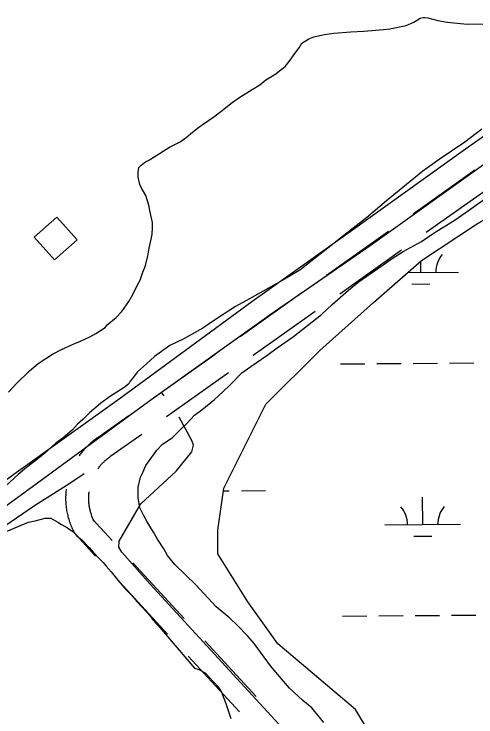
# Model space of a CAD drawing. Extents: x 3540316 to 3578335, y 553172 to 578787.
# Drawn here: x 3555913 to 3556522, y 573264 to 574191 of the extents above; entities that cross this region are included whole.
import ezdxf

# ---------------------------------------------------------------- set-up
doc = ezdxf.new("R2010")
doc.units = 0
for name, color, linetype in [('V-BLDG-OTLN', 7, 'Continuous'), ('V-DTCH-CNTR', 7, 'Continuous'), ('V-ROAD-CNTR', 7, 'Continuous'), ('V-SITE-VEGE', 7, 'Continuous'), ('V-TOPO-SHOR', 7, 'Continuous'), ('V-WETL-SWMP', 7, 'Continuous')]:
    doc.layers.add(name, color=color, linetype=linetype)

msp = doc.modelspace()

# ---------------------------------------------------------------- linework, layer by layer
at = {"layer": 'V-BLDG-OTLN'}
msp.add_lwpolyline([(3555966.01, 573866.87), (3555995.94, 573893.41), (3555969.41, 573923.34), (3555939.48, 573896.8)], close=True, dxfattribs=at)
at = {"layer": 'V-DTCH-CNTR'}
msp.add_lwpolyline([(3555644.04, 573334.36), (3555761.65, 573421.08), (3555939.68, 573542.97), (3555986.56, 573572.59), (3556005.09, 573585.21)], dxfattribs=at)
at = {"layer": 'V-ROAD-CNTR'}
for points in [[(3556439.28, 573927.87), (3556520.84, 573985.73)], [(3556456.64, 573903.4), (3556538.2, 573961.26)], [(3556325.1, 573846.86), (3556406.66, 573904.72)], [(3556342.45, 573822.39), (3556424.02, 573880.25)], [(3556210.91, 573765.86), (3556292.47, 573823.72)], [(3556228.27, 573741.39), (3556309.83, 573799.25)], [(3556096.73, 573684.85), (3556178.29, 573742.71)], [(3556114.08, 573660.39), (3556195.65, 573718.25)], [(3556023.32, 573632.78), (3556064.1, 573661.71)], [(3555998.86, 573608.41), (3555999.42, 573609.2), (3556000.41, 573610.57), (3556001.43, 573611.92), (3556002.49, 573613.28), (3556003.57, 573614.6), (3556004.64, 573615.89), (3556005.77, 573617.19), (3556006.92, 573618.46), (3556008.06, 573619.69), (3556009.25, 573620.93), (3556010.46, 573622.13), (3556011.69, 573623.33), (3556012.94, 573624.49), (3556014.17, 573625.6), (3556015.46, 573626.73), (3556016.81, 573627.86), (3556018.13, 573628.92), (3556019.44, 573629.95), (3556020.8, 573630.98), (3556022.19, 573631.99), (3556023.41, 573632.84)], [(3556040.68, 573608.31), (3556081.46, 573637.24)], [(3556023.39, 573591.13), (3556023.83, 573591.76), (3556024.53, 573592.73), (3556025.25, 573593.68), (3556025.97, 573594.6), (3556026.71, 573595.51), (3556027.49, 573596.44), (3556028.24, 573597.31), (3556029.03, 573598.19), (3556029.85, 573599.07), (3556030.66, 573599.91), (3556031.49, 573600.74), (3556032.33, 573601.56), (3556033.2, 573602.36), (3556034.11, 573603.18), (3556034.98, 573603.95), (3556035.85, 573604.68), (3556036.78, 573605.42), (3556037.74, 573606.17), (3556038.68, 573606.89), (3556039.62, 573607.57), (3556040.59, 573608.25)], [(3555992.3, 573507.47), (3555991.56, 573508.91), (3555990.8, 573510.48), (3555990.1, 573511.98), (3555989.4, 573513.53), (3555988.72, 573515.15), (3555988.1, 573516.68), (3555987.48, 573518.26), (3555986.89, 573519.91), (3555986.34, 573521.51), (3555985.81, 573523.14), (3555985.32, 573524.73), (3555984.85, 573526.35), (3555984.39, 573528.06), (3555983.98, 573529.72), (3555983.61, 573531.33), (3555983.25, 573532.99), (3555982.93, 573534.68), (3555982.63, 573536.37), (3555982.36, 573538.06), (3555982.13, 573539.71), (3555981.91, 573541.42), (3555981.73, 573543.14), (3555981.59, 573544.81), (3555981.47, 573546.51), (3555981.38, 573548.22), (3555981.32, 573549.92), (3555981.29, 573551.61), (3555981.28, 573553.34), (3555981.32, 573555.07), (3555981.38, 573556.73), (3555981.46, 573558.41), (3555981.58, 573560.14), (3555981.73, 573561.85), (3555981.91, 573563.51), (3555982.03, 573564.55)], [(3556018.98, 573521.19), (3556018.4, 573522.32), (3556017.9, 573523.34), (3556017.38, 573524.45), (3556016.9, 573525.54), (3556016.45, 573526.59), (3556016, 573527.72), (3556015.56, 573528.83), (3556015.18, 573529.89), (3556014.79, 573531.02), (3556014.43, 573532.14), (3556014.08, 573533.3), (3556013.74, 573534.45), (3556013.45, 573535.54), (3556013.17, 573536.67), (3556012.89, 573537.87), (3556012.64, 573539.02), (3556012.42, 573540.17), (3556012.22, 573541.32), (3556012.03, 573542.48), (3556011.86, 573543.68), (3556011.72, 573544.84), (3556011.6, 573545.98), (3556011.5, 573547.19), (3556011.41, 573548.36), (3556011.35, 573549.53), (3556011.31, 573550.73), (3556011.29, 573551.92), (3556011.28, 573553.07), (3556011.31, 573554.22), (3556011.35, 573555.45), (3556011.41, 573556.64), (3556011.49, 573557.8), (3556011.59, 573558.95), (3556011.72, 573560.17), (3556011.82, 573561.04)], [(3556042.41, 573496.61), (3556016.66, 573524.5)], [(3556020.36, 573476.26), (3555994.62, 573504.16)], [(3556137.36, 573393.73), (3556069.54, 573467.22)], [(3556115.31, 573373.38), (3556047.49, 573446.87)], [(3556232.31, 573290.85), (3556164.49, 573364.34)], [(3556210.27, 573270.51), (3556142.44, 573343.99)]]:
    msp.add_lwpolyline(points, dxfattribs=at)
at = {"layer": 'V-SITE-VEGE'}
for p, q in [((3556440.05, 574180.62), (3556448.71, 574185.66)), ((3556448.71, 574185.66), (3556452.52, 574186.8)), ((3556452.52, 574186.8), (3556454.7, 574186.83)), ((3556454.7, 574186.83), (3556458.53, 574186.34)), ((3556458.53, 574186.34), (3556471.69, 574182.71)), ((3556408.5, 574171.98), (3556430.28, 574176.11)), ((3556430.28, 574176.11), (3556440.05, 574180.62)), ((3556471.69, 574182.71), (3556484.28, 574180.7)), ((3556484.28, 574180.7), (3556510.53, 574177.8)), ((3556510.53, 574177.8), (3556557.48, 574178.47)), ((3556322.33, 574164.2), (3556334.86, 574166.02)), ((3556334.86, 574166.02), (3556357.22, 574167.97)), ((3556357.22, 574167.97), (3556374.14, 574168.76)), ((3556374.14, 574168.76), (3556400.32, 574170.77)), ((3556400.32, 574170.77), (3556408.5, 574171.98)), ((3556292.45, 574152.86), (3556301.66, 574158.45)), ((3556301.66, 574158.45), (3556308.17, 574161.27)), ((3556308.17, 574161.27), (3556322.33, 574164.2)), ((3556288.72, 574146.8), (3556292.45, 574152.86)), ((3556281.75, 574137.41), (3556288.72, 574146.8)), ((3556270.5, 574121.97), (3556276.94, 574130.25)), ((3556276.94, 574130.25), (3556281.75, 574137.41)), ((3556265.1, 574118.07), (3556270.5, 574121.97)), ((3556245.08, 574104.68), (3556258.08, 574112.51)), ((3556258.08, 574112.51), (3556265.1, 574118.07)), ((3556236.99, 574098.01), (3556245.08, 574104.68)), ((3556210.46, 574081.8), (3556226.7, 574091.85)), ((3556226.7, 574091.85), (3556236.99, 574098.01)), ((3556185.61, 574062.88), (3556200.73, 574074.56)), ((3556200.73, 574074.56), (3556210.46, 574081.8)), ((3556162.37, 574046.16), (3556176.43, 574055.65)), ((3556176.43, 574055.65), (3556185.61, 574062.88)), ((3556154.8, 574040.59), (3556162.37, 574046.16)), ((3556145.62, 574033.37), (3556154.8, 574040.59)), ((3556529.97, 574039.37), (3556507.28, 574022.12)), ((3556132.12, 574022.8), (3556139.68, 574028.37)), ((3556139.68, 574028.37), (3556145.62, 574033.37)), ((3556118.02, 574015.5), (3556132.12, 574022.8)), ((3556507.28, 574022.12), (3556473.75, 573999.26)), ((3556091.5, 573998.74), (3556118.02, 574015.5)), ((3556473.75, 573999.26), (3556452.12, 573984.2)), ((3556077.44, 573988.71), (3556080.67, 573992.03)), ((3556080.67, 573992.03), (3556086.07, 573996.48)), ((3556086.07, 573996.48), (3556091.5, 573998.74)), ((3556076.44, 573982.69), (3556077.44, 573988.71)), ((3556076.53, 573976.14), (3556076.44, 573982.69)), ((3556452.12, 573984.2), (3556404.08, 573944.75)), ((3556078.85, 573966.34), (3556076.53, 573976.14)), ((3556080.55, 573962.54), (3556078.85, 573966.34)), ((3556083.35, 573957.12), (3556080.55, 573962.54)), ((3556086.71, 573951.71), (3556083.35, 573957.12)), ((3556090.71, 573939.21), (3556086.71, 573951.71)), ((3556404.08, 573944.75), (3556377.64, 573922.53)), ((3556512.38, 573932.09), (3556538.33, 573950.48)), ((3556092.48, 573929.95), (3556090.71, 573939.21)), ((3556095.4, 573916.34), (3556092.48, 573929.95)), ((3556494.54, 573919.82), (3556512.38, 573932.09)), ((3556095.5, 573909.24), (3556095.4, 573916.34)), ((3556377.64, 573922.53), (3556360.36, 573908.63)), ((3556466.93, 573902.5), (3556494.54, 573919.82)), ((3556095.07, 573901.04), (3556095.5, 573909.24)), ((3556360.36, 573908.63), (3556343.61, 573895.83)), ((3556093.53, 573894.47), (3556095.07, 573901.04)), ((3556450.16, 573891.34), (3556466.93, 573902.5)), ((3556090.97, 573882.42), (3556093.53, 573894.47)), ((3556343.61, 573895.83), (3556326.87, 573882.49)), ((3556426.32, 573877.9), (3556450.16, 573891.34)), ((3556089.48, 573872.02), (3556090.97, 573882.42)), ((3556326.87, 573882.49), (3556304.19, 573864.7)), ((3556085.85, 573858.32), (3556089.48, 573872.02)), ((3556411.71, 573868.95), (3556426.32, 573877.9)), ((3556304.19, 573864.7), (3556289.6, 573853.57)), ((3556366.83, 573837.73), (3556399.81, 573860.59)), ((3556399.81, 573860.59), (3556411.71, 573868.95)), ((3556079.01, 573840.2), (3556082.68, 573850.63)), ((3556082.68, 573850.63), (3556085.85, 573858.32)), ((3556289.6, 573853.57), (3556266.32, 573839.58)), ((3556069.45, 573821.5), (3556075.82, 573834.15)), ((3556075.82, 573834.15), (3556079.01, 573840.2)), ((3556266.32, 573839.58), (3556223.52, 573815.5)), ((3556353.87, 573827.18), (3556366.83, 573837.73)), ((3556332.29, 573808.3), (3556353.87, 573827.18)), ((3556064.12, 573812.14), (3556069.45, 573821.5)), ((3556223.52, 573815.5), (3556205.1, 573805.4)), ((3556055.02, 573798.91), (3556064.12, 573812.14)), ((3556205.1, 573805.4), (3556178.59, 573788.1)), ((3556318.29, 573795), (3556332.29, 573808.3)), ((3556047.49, 573791.15), (3556055.02, 573798.91)), ((3556281.56, 573766.08), (3556318.29, 573795)), ((3556035.61, 573781.16), (3556047.49, 573791.15)), ((3556178.59, 573788.1), (3556161.82, 573776.94)), ((3556020.48, 573770.02), (3556032.93, 573777.84)), ((3556032.93, 573777.84), (3556035.61, 573781.16)), ((3556161.82, 573776.94), (3556135.81, 573762.37)), ((3556012.9, 573765.54), (3556020.48, 573770.02)), ((3555990.65, 573755.94), (3556000.42, 573759.9)), ((3556000.42, 573759.9), (3556012.9, 573765.54)), ((3556135.81, 573762.37), (3556118.46, 573753.94)), ((3556259.93, 573751.03), (3556281.56, 573766.08)), ((3555963.54, 573742.45), (3555975.46, 573748.63)), ((3555975.46, 573748.63), (3555990.65, 573755.94)), ((3556118.46, 573753.94), (3556097.91, 573739.45)), ((3556246.43, 573741.01), (3556259.93, 573751.03)), ((3555944.6, 573730.17), (3555963.54, 573742.45)), ((3556097.91, 573739.45), (3556087.67, 573730.02)), ((3556225.33, 573726.51), (3556246.43, 573741.01)), ((3555933.26, 573720.72), (3555944.6, 573730.17)), ((3556087.67, 573730.02), (3556075.81, 573719.47)), ((3556213.44, 573718.15), (3556225.33, 573726.51)), ((3555915.49, 573703.54), (3555933.26, 573720.72)), ((3556070.45, 573712.3), (3556066.16, 573706.77)), ((3556075.81, 573719.47), (3556070.45, 573712.3)), ((3556197.83, 573702.09), (3556213.44, 573718.15)), ((3555905.27, 573692.48), (3555915.49, 573703.54)), ((3556064.02, 573703.47), (3556058.08, 573698.47)), ((3556066.16, 573706.77), (3556064.02, 573703.47)), ((3556058.08, 573698.47), (3556038.6, 573686.18)), ((3556188.14, 573692.67), (3556197.83, 573702.09)), ((3556038.6, 573686.18), (3556026.71, 573677.27)), ((3556177.35, 573682.69), (3556188.14, 573692.67)), ((3556026.71, 573677.27), (3556012.14, 573665.05)), ((3556160.62, 573669.34), (3556177.35, 573682.69)), ((3556150.89, 573662.11), (3556160.62, 573669.34)), ((3556003.53, 573656.19), (3555996.52, 573650.08)), ((3556012.14, 573665.05), (3556003.53, 573656.19)), ((3556140.67, 573651.04), (3556150.89, 573662.11)), ((3555996.52, 573650.08), (3555990.07, 573642.9)), ((3556134.74, 573645.49), (3556140.67, 573651.04)), ((3555990.07, 573642.9), (3555977.12, 573631.79)), ((3556121.28, 573632.2), (3556127.21, 573637.74)), ((3556127.21, 573637.74), (3556134.74, 573645.49)), ((3555977.12, 573631.79), (3555967.93, 573625.11)), ((3556108.84, 573623.83), (3556121.28, 573632.2)), ((3555967.93, 573625.11), (3555953.92, 573612.35)), ((3556101.3, 573616.08), (3556108.84, 573623.83)), ((3555953.92, 573612.35), (3555944.2, 573604.56)), ((3556092.2, 573603.39), (3556101.3, 573616.08)), ((3555944.2, 573604.56), (3555929.07, 573592.88)), ((3556086.85, 573595.67), (3556092.2, 573603.39)), ((3555929.07, 573592.88), (3555918.28, 573583.99)), ((3556082.61, 573586.33), (3556086.85, 573595.67)), ((3555918.28, 573583.99), (3555902.11, 573569.02)), ((3556079.42, 573580.27), (3556082.61, 573586.33)), ((3556076.33, 573567.12), (3556079.42, 573580.27)), ((3556076.53, 573552.93), (3556076.33, 573567.12)), ((3556077.73, 573545.3), (3556076.53, 573552.93)), ((3556078.91, 573539.85), (3556077.73, 573545.3)), ((3556083.41, 573530.09), (3556078.91, 573539.85)), ((3556088.45, 573521.43), (3556083.41, 573530.09)), ((3556096.83, 573507.89), (3556088.45, 573521.43)), ((3556101.88, 573498.68), (3556096.83, 573507.89)), ((3556110.25, 573485.69), (3556101.88, 573498.68)), ((3556115.29, 573477.03), (3556110.25, 573485.69)), ((3556124.74, 573465.15), (3556115.29, 573477.03)), ((3556152.43, 573438.24), (3556124.74, 573465.15)), ((3556179.6, 573409.14), (3556152.43, 573438.24)), ((3556197.29, 573394.09), (3556179.6, 573409.14)), ((3556207.25, 573384.95), (3556197.29, 573394.09)), ((3556221.1, 573370.41), (3556207.25, 573384.95)), ((3556229.44, 573360.7), (3556221.1, 573370.41)), ((3556242.79, 573342.86), (3556229.44, 573360.7)), ((3556251.15, 573331.52), (3556242.79, 573342.86)), ((3556265.59, 573314.25), (3556251.15, 573331.52)), ((3556276.14, 573301.84), (3556265.59, 573314.25)), ((3556293.84, 573285.71), (3556276.14, 573301.84)), ((3556305.45, 573276.04), (3556293.84, 573285.71)), ((3556321.56, 573256.61), (3556305.45, 573276.04))]:
    msp.add_line(p, q, dxfattribs=at)
for points in [[(3555720.69, 573385.14), (3555729.29, 573394.55), (3555743.85, 573407.86), (3555752.51, 573413.45), (3555768.21, 573422.95), (3555777.43, 573427.45), (3555789.29, 573438), (3555800.12, 573444.16), (3555818.01, 573453.69), (3555829.92, 573460.96), (3555848.29, 573474.87), (3555859.65, 573482.14), (3555876.96, 573493.85), (3555881.28, 573497.19), (3555893.73, 573505.01), (3555921.42, 573516.32), (3555931.73, 573520.84), (3555940.45, 573522.6), (3555954.05, 573526.07), (3555961.15, 573526.17), (3555964.45, 573524.58), (3555970.51, 573520.85), (3555975.46, 573517.64)], [(3555975.46, 573517.64), (3555983.17, 573513.38), (3555987.03, 573510.7), (3555991.44, 573508.03), (3555995.33, 573503.17), (3556002.51, 573497.27), (3556011.93, 573487.57), (3556017.48, 573481.1), (3556025.25, 573473.02), (3556030.24, 573467.63), (3556034.13, 573462.77), (3556040.79, 573455.22), (3556049.68, 573444.43), (3556055.23, 573437.95), (3556059.68, 573432.55), (3556069.09, 573423.4), (3556074.65, 573416.38), (3556081.86, 573408.84), (3556091.29, 573398.05), (3556095.75, 573392.11), (3556100.74, 573386.72), (3556102.4, 573385.1), (3556150.71, 573328.45), (3556156.75, 573326.35), (3556165, 573322.1), (3556182.19, 573303.78), (3556186.66, 573296.74), (3556192.33, 573281.53), (3556194.63, 573273.92), (3556198.62, 573261.96)]]:
    msp.add_lwpolyline(points, dxfattribs=at)
at = {"layer": 'V-TOPO-SHOR'}
msp.add_line((3556110.96, 573687.6), (3556107.42, 573692.07), dxfattribs=at)
for points in [[(3557266.72, 574546.17), (3557149.66, 574461.2), (3556992.1, 574354.97), (3556829.98, 574236.85), (3556699.38, 574147.55), (3556508.52, 574013.07), (3556356.33, 573903.96), (3556226.37, 573811.71), (3556051.38, 573683.37), (3555912.65, 573583.91), (3555773.35, 573482.66), (3555671.45, 573412.68), (3555554.4, 573327.7), (3555476.62, 573270.44), (3555449.64, 573250.58), (3555319.06, 573160.09), (3555205.52, 573077.53), (3555087.26, 572993.72)], [(3557285.92, 574525.16), (3557178.77, 574450.37), (3557016.05, 574333.43), (3556861.5, 574223.1), (3556720.94, 574127.75), (3556541.24, 573998.75), (3556382.6, 573885.41), (3556252.01, 573795.52), (3556107.42, 573692.07), (3556085.18, 573676.16), (3555943.55, 573572.51), (3555813.03, 573477.3), (3555704.69, 573403.08), (3555601.29, 573330.56), (3555581.74, 573316.84), (3555471.75, 573233.74), (3555351.74, 573148.13), (3555234.07, 573064.92), (3555118.14, 572983.51)], [(3557481.36, 573120.55), (3557492.01, 573137.48), (3557496.42, 573146.61), (3557496.73, 573156.59), (3557494.15, 573179.24), (3557458.82, 573241.34), (3557355.2, 573419.98), (3557093.01, 573257.6), (3556568.63, 572933.29), (3556326.58, 573183.94), (3556092.17, 573439.23), (3556054.85, 573481.35), (3556051.13, 573488.1), (3556051.47, 573495.82), (3556080.27, 573545.2), (3556126.85, 573588.03), (3556147.36, 573613.71), (3556149.51, 573622.36), (3556147.15, 573628.68), (3556130.4, 573659.29)]]:
    msp.add_lwpolyline(points, dxfattribs=at)
at = {"layer": 'V-WETL-SWMP'}
for p, q in [((3556521.38, 573913.35), (3556624.05, 573976.53)), ((3556450.31, 573865.97), (3556521.38, 573913.35)), ((3556387.12, 573810.68), (3556450.31, 573865.97)), ((3556449.31, 573850.56), (3556449.2, 573864.99)), ((3556432.55, 573850.43), (3556499.31, 573850.94)), ((3556437.43, 573835.04), (3556461.43, 573835.22)), ((3556316.05, 573747.5), (3556387.12, 573810.68)), ((3556244.97, 573676.42), (3556316.05, 573747.5)), ((3556391.39, 573730.04), (3556423.39, 573730.28)), ((3556439.39, 573730.41), (3556471.39, 573730.65)), ((3556487.39, 573730.78), (3556519.39, 573731.02)), ((3556343.39, 573729.67), (3556375.39, 573729.91)), ((3556213.38, 573613.24), (3556244.97, 573676.42)), ((3556189.69, 573565.86), (3556213.38, 573613.24)), ((3556181.79, 573510.58), (3556189.69, 573565.86)), ((3556189.18, 573562.3), (3556196.68, 573562.36)), ((3556212.68, 573562.48), (3556244.68, 573562.73)), ((3556451.87, 573517.89), (3556451.59, 573553.89)), ((3556401.87, 573517.51), (3556501.87, 573518.28)), ((3556181.79, 573478.99), (3556181.79, 573510.58)), ((3556439.99, 573502.37), (3556463.99, 573502.56)), ((3556221.28, 573415.8), (3556181.79, 573478.99)), ((3556260.76, 573360.52), (3556221.28, 573415.8)), ((3556345.96, 573397), (3556377.96, 573397.25)), ((3556393.96, 573397.37), (3556425.95, 573397.62)), ((3556441.95, 573397.74), (3556473.95, 573397.99)), ((3556489.95, 573398.11), (3556521.95, 573398.36)), ((3556363.43, 573273.65), (3556260.76, 573360.52)), ((3556387.12, 573234.16), (3556363.43, 573273.65))]:
    msp.add_line(p, q, dxfattribs=at)
for centre, start, end in [((3556504.54, 573851.46), 139.66985, 181.21351), ((3556396.63, 573517.94), 359.66986, 41.21351), ((3556507.11, 573518.79), 139.66985, 181.21351)]:
    msp.add_arc(centre, 35.25, start, end, dxfattribs=at)

doc.saveas('drawing.dxf')
